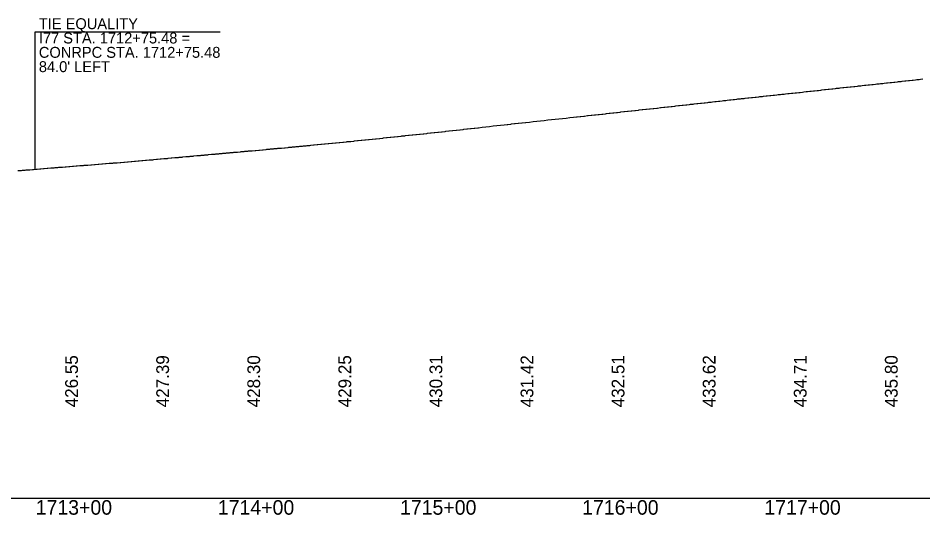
# Model space of a CAD drawing. Extents: x 2017200 to 2047700, y 854850 to 893350.
# Drawn here: x 2026266.1 to 2026762.9, y 859090.9 to 859363.8 of the extents above; entities that cross this region are included whole.
import ezdxf

# ---------------------------------------------------------------- set-up
doc = ezdxf.new("R2010")
doc.units = 0
for name, color, linetype in [('RD_DDB_Profile_EX', 7, 'Continuous'), ('RD_DDB_Profile_Lbl', 7, 'Continuous'), ('RD_DDB_StaTX', 7, 'Continuous'), ('RD_DDB_StripGrade', 7, 'Continuous'), ('RD_GPK_Profile_Cell', 7, 'Continuous')]:
    doc.layers.add(name, color=color, linetype=linetype)

msp = doc.modelspace()

# ---------------------------------------------------------------- linework, layer by layer
at = {"layer": 'RD_DDB_Profile_EX'}
msp.add_lwpolyline([(2026266, 859280.03), (2026266.52, 859280.08), (2026268, 859280.19), (2026268.53, 859280.23), (2026270, 859280.36), (2026270.53, 859280.4), (2026272, 859280.51), (2026272.54, 859280.56), (2026274.02, 859280.67), (2026274.56, 859280.72), (2026276.02, 859280.85), (2026276.55, 859280.89), (2026278.02, 859281.01), (2026278.55, 859281.05), (2026280.02, 859281.16), (2026280.54, 859281.21), (2026282.02, 859281.33), (2026282.54, 859281.37), (2026284.04, 859281.5), (2026284.55, 859281.54), (2026286.04, 859281.65), (2026286.54, 859281.69), (2026288.04, 859281.81), (2026288.54, 859281.85), (2026290.04, 859281.97), (2026290.53, 859282.01), (2026292.04, 859282.14), (2026292.52, 859282.17), (2026294.06, 859282.28), (2026294.54, 859282.31), (2026296.07, 859282.42), (2026296.52, 859282.46), (2026298.07, 859282.61), (2026298.51, 859282.64), (2026300.07, 859282.78), (2026300.49, 859282.81), (2026302.07, 859282.92), (2026302.47, 859282.95), (2026304.1, 859283.09), (2026304.48, 859283.12), (2026306.1, 859283.26), (2026306.49, 859283.29), (2026308.1, 859283.41), (2026308.5, 859283.44), (2026310.1, 859283.57), (2026310.51, 859283.6), (2026312.09, 859283.72), (2026312.51, 859283.76), (2026314.11, 859283.89), (2026314.54, 859283.93), (2026316.12, 859284.06), (2026316.54, 859284.08), (2026318.12, 859284.2), (2026318.53, 859284.23), (2026320.12, 859284.37), (2026320.53, 859284.41), (2026322.12, 859284.53), (2026322.52, 859284.57), (2026324.14, 859284.68), (2026324.54, 859284.71), (2026326.14, 859284.85), (2026326.54, 859284.89), (2026328.14, 859285.03), (2026328.54, 859285.06), (2026330.14, 859285.19), (2026330.54, 859285.23), (2026332.14, 859285.36), (2026332.54, 859285.4), (2026334.16, 859285.55), (2026334.57, 859285.58), (2026336.16, 859285.72), (2026336.57, 859285.76), (2026338.16, 859285.9), (2026338.58, 859285.93), (2026340.16, 859286.05), (2026340.58, 859286.09), (2026342.16, 859286.25), (2026342.59, 859286.29), (2026344.18, 859286.44), (2026344.62, 859286.48), (2026346.18, 859286.61), (2026346.6, 859286.65), (2026348.18, 859286.78), (2026348.59, 859286.81), (2026350.19, 859286.99), (2026350.57, 859287.02), (2026352.19, 859287.16), (2026352.56, 859287.19), (2026354.22, 859287.34), (2026354.56, 859287.37), (2026356.21, 859287.51), (2026356.57, 859287.54), (2026358.21, 859287.71), (2026358.58, 859287.75), (2026360.21, 859287.88), (2026360.59, 859287.92), (2026362.21, 859288.07), (2026362.59, 859288.1), (2026364.23, 859288.29), (2026364.62, 859288.32), (2026366.23, 859288.43), (2026366.62, 859288.47), (2026368.23, 859288.61), (2026368.61, 859288.64), (2026370.23, 859288.78), (2026370.61, 859288.82), (2026372.23, 859288.99), (2026372.6, 859289.02), (2026374.26, 859289.15), (2026374.62, 859289.18), (2026376.26, 859289.33), (2026376.62, 859289.36), (2026378.26, 859289.51), (2026378.62, 859289.55), (2026380.26, 859289.71), (2026380.62, 859289.73), (2026382.26, 859289.88), (2026382.62, 859289.91), (2026384.28, 859290.06), (2026384.64, 859290.09), (2026386.28, 859290.23), (2026386.64, 859290.27), (2026388.28, 859290.45), (2026388.63, 859290.47), (2026390.28, 859290.61), (2026390.63, 859290.64), (2026392.29, 859290.79), (2026392.63, 859290.83), (2026394.31, 859290.96), (2026394.65, 859291), (2026396.31, 859291.15), (2026396.64, 859291.18), (2026398.31, 859291.33), (2026398.64, 859291.36), (2026400.31, 859291.51), (2026400.64, 859291.55), (2026402.31, 859291.71), (2026402.63, 859291.74), (2026404.34, 859291.89), (2026404.65, 859291.92), (2026406.33, 859292.08), (2026406.66, 859292.11), (2026408.33, 859292.26), (2026408.68, 859292.3), (2026410.33, 859292.42), (2026410.69, 859292.45), (2026412.32, 859292.62), (2026412.7, 859292.65), (2026414.34, 859292.82), (2026414.73, 859292.85), (2026416.34, 859292.99), (2026416.73, 859293.03), (2026418.34, 859293.16), (2026418.74, 859293.21), (2026420.34, 859293.37), (2026420.74, 859293.4), (2026422.34, 859293.56), (2026422.74, 859293.6), (2026424.36, 859293.74), (2026424.77, 859293.78), (2026426.36, 859293.92), (2026426.77, 859293.96), (2026428.36, 859294.14), (2026428.77, 859294.18), (2026430.36, 859294.34), (2026430.77, 859294.37), (2026432.36, 859294.5), (2026432.77, 859294.54), (2026434.38, 859294.7), (2026434.79, 859294.75), (2026436.38, 859294.91), (2026436.79, 859294.95), (2026438.38, 859295.11), (2026438.79, 859295.14), (2026440.38, 859295.29), (2026440.78, 859295.33), (2026442.38, 859295.49), (2026442.78, 859295.53), (2026444.41, 859295.72), (2026444.8, 859295.76), (2026446.41, 859295.92), (2026446.79, 859295.95), (2026448.41, 859296.1), (2026448.78, 859296.13), (2026450.41, 859296.3), (2026450.78, 859296.34), (2026452.42, 859296.51), (2026452.77, 859296.55), (2026454.44, 859296.72), (2026454.79, 859296.76), (2026456.44, 859296.9), (2026456.79, 859296.94), (2026458.44, 859297.09), (2026458.79, 859297.13), (2026460.44, 859297.33), (2026460.79, 859297.37), (2026462.44, 859297.53), (2026462.79, 859297.57), (2026464.47, 859297.71), (2026464.81, 859297.75), (2026466.46, 859297.95), (2026466.81, 859297.99), (2026468.46, 859298.15), (2026468.82, 859298.19), (2026470.46, 859298.36), (2026470.82, 859298.4), (2026472.46, 859298.56), (2026472.83, 859298.6), (2026474.48, 859298.79), (2026474.85, 859298.83), (2026476.48, 859299.03), (2026476.86, 859299.07), (2026478.47, 859299.23), (2026478.86, 859299.27), (2026480.47, 859299.43), (2026480.86, 859299.48), (2026482.47, 859299.65), (2026482.86, 859299.69), (2026484.49, 859299.89), (2026484.89, 859299.94), (2026486.49, 859300.09), (2026486.89, 859300.12), (2026488.49, 859300.29), (2026488.88, 859300.33), (2026490.49, 859300.51), (2026490.88, 859300.56), (2026492.5, 859300.74), (2026492.88, 859300.78), (2026494.52, 859300.96), (2026494.9, 859300.99), (2026496.52, 859301.16), (2026496.89, 859301.2), (2026498.53, 859301.39), (2026498.89, 859301.43), (2026500.53, 859301.62), (2026500.88, 859301.66), (2026502.53, 859301.84), (2026502.87, 859301.87), (2026504.56, 859302.06), (2026504.89, 859302.09), (2026506.56, 859302.27), (2026506.89, 859302.31), (2026508.56, 859302.48), (2026508.89, 859302.52), (2026510.56, 859302.7), (2026510.89, 859302.73), (2026512.56, 859302.92), (2026512.89, 859302.95), (2026514.58, 859303.15), (2026514.91, 859303.19), (2026516.58, 859303.37), (2026516.91, 859303.41), (2026518.59, 859303.6), (2026518.9, 859303.63), (2026520.89, 859303.86), (2026522.88, 859304.07), (2026524.9, 859304.3), (2026526.9, 859304.56), (2026528.9, 859304.77), (2026530.91, 859305), (2026532.91, 859305.23), (2026534.64, 859305.43), (2026534.94, 859305.47), (2026536.64, 859305.64), (2026536.94, 859305.67), (2026538.64, 859305.85), (2026538.94, 859305.89), (2026540.64, 859306.07), (2026540.94, 859306.11), (2026542.64, 859306.29), (2026542.94, 859306.32), (2026544.66, 859306.49), (2026544.96, 859306.53), (2026546.96, 859306.75), (2026548.96, 859306.99), (2026550.95, 859307.19), (2026552.95, 859307.42), (2026554.97, 859307.63), (2026556.97, 859307.88), (2026558.96, 859308.07), (2026560.96, 859308.29), (2026562.96, 859308.5), (2026564.98, 859308.75), (2026566.99, 859308.94), (2026569, 859309.16), (2026571, 859309.38), (2026572.7, 859309.57), (2026573.01, 859309.61), (2026574.72, 859309.77), (2026575.04, 859309.8), (2026576.7, 859309.97), (2026577.06, 859310.02), (2026578.69, 859310.24), (2026579.08, 859310.28), (2026580.67, 859310.42), (2026581.09, 859310.46), (2026582.66, 859310.63), (2026583.11, 859310.67), (2026584.66, 859310.83), (2026585.14, 859310.9), (2026586.67, 859311.09), (2026587.13, 859311.13), (2026588.68, 859311.31), (2026589.12, 859311.36), (2026590.69, 859311.52), (2026591.12, 859311.56), (2026592.7, 859311.75), (2026593.11, 859311.8), (2026594.73, 859312), (2026595.12, 859312.05), (2026596.72, 859312.21), (2026597.12, 859312.26), (2026598.72, 859312.43), (2026599.13, 859312.47), (2026600.71, 859312.64), (2026601.13, 859312.69), (2026602.71, 859312.88), (2026603.14, 859312.94), (2026604.72, 859313.11), (2026605.17, 859313.16), (2026606.72, 859313.32), (2026607.17, 859313.36), (2026608.72, 859313.53), (2026609.17, 859313.59), (2026610.71, 859313.79), (2026611.17, 859313.84), (2026612.71, 859313.98), (2026613.18, 859314.03), (2026614.73, 859314.19), (2026615.2, 859314.23), (2026616.72, 859314.38), (2026617.21, 859314.44), (2026618.72, 859314.63), (2026619.21, 859314.7), (2026620.71, 859314.85), (2026621.22, 859314.9), (2026622.7, 859315.05), (2026623.22, 859315.1), (2026624.72, 859315.28), (2026625.25, 859315.34), (2026626.72, 859315.5), (2026627.25, 859315.57), (2026628.72, 859315.73), (2026629.25, 859315.78), (2026630.72, 859315.94), (2026631.25, 859315.99), (2026632.72, 859316.18), (2026633.25, 859316.24), (2026634.74, 859316.4), (2026635.27, 859316.47), (2026636.73, 859316.63), (2026637.27, 859316.69), (2026638.72, 859316.85), (2026639.28, 859316.91), (2026640.71, 859317.06), (2026641.29, 859317.13), (2026642.7, 859317.29), (2026643.3, 859317.36), (2026644.71, 859317.51), (2026645.33, 859317.58), (2026646.71, 859317.73), (2026647.33, 859317.8), (2026648.71, 859317.96), (2026649.32, 859318.03), (2026650.71, 859318.19), (2026651.32, 859318.26), (2026652.72, 859318.42), (2026653.32, 859318.49), (2026654.74, 859318.65), (2026655.34, 859318.71), (2026656.73, 859318.88), (2026657.34, 859318.94), (2026658.73, 859319.09), (2026659.34, 859319.17), (2026660.73, 859319.33), (2026661.34, 859319.4), (2026662.72, 859319.55), (2026663.35, 859319.6), (2026664.74, 859319.75), (2026665.37, 859319.82), (2026666.73, 859319.97), (2026667.37, 859320.05), (2026668.73, 859320.21), (2026669.37, 859320.28), (2026670.73, 859320.41), (2026671.38, 859320.47), (2026672.72, 859320.62), (2026673.38, 859320.68), (2026674.74, 859320.82), (2026675.4, 859320.9), (2026676.74, 859321.06), (2026677.4, 859321.13), (2026678.74, 859321.26), (2026679.4, 859321.33), (2026680.74, 859321.47), (2026681.4, 859321.55), (2026682.74, 859321.69), (2026683.4, 859321.77), (2026684.75, 859321.9), (2026685.42, 859321.96), (2026686.76, 859322.1), (2026687.42, 859322.17), (2026688.76, 859322.32), (2026689.42, 859322.4), (2026690.76, 859322.54), (2026691.41, 859322.62), (2026692.76, 859322.75), (2026693.41, 859322.82), (2026694.79, 859322.94), (2026695.43, 859323.01), (2026696.79, 859323.18), (2026697.43, 859323.24), (2026698.79, 859323.42), (2026699.43, 859323.5), (2026700.79, 859323.63), (2026701.43, 859323.71), (2026702.79, 859323.85), (2026703.43, 859323.92), (2026704.81, 859324.07), (2026705.45, 859324.14), (2026706.81, 859324.32), (2026707.44, 859324.4), (2026708.81, 859324.53), (2026709.44, 859324.6), (2026710.81, 859324.75), (2026711.44, 859324.81), (2026712.82, 859324.96), (2026713.44, 859325.03), (2026714.84, 859325.21), (2026715.46, 859325.27), (2026716.84, 859325.41), (2026717.46, 859325.47), (2026718.84, 859325.63), (2026719.45, 859325.7), (2026720.84, 859325.84), (2026721.45, 859325.9), (2026722.85, 859326.08), (2026723.45, 859326.15), (2026724.87, 859326.28), (2026725.47, 859326.34), (2026726.86, 859326.48), (2026727.47, 859326.55), (2026728.86, 859326.71), (2026729.47, 859326.78), (2026730.86, 859326.94), (2026731.48, 859327.01), (2026732.86, 859327.13), (2026733.48, 859327.2), (2026734.87, 859327.33), (2026735.5, 859327.4), (2026736.87, 859327.57), (2026737.5, 859327.65), (2026738.86, 859327.79), (2026739.5, 859327.85), (2026740.86, 859327.99), (2026741.5, 859328.05), (2026742.86, 859328.2), (2026743.51, 859328.28), (2026744.87, 859328.43), (2026745.53, 859328.49), (2026746.87, 859328.64), (2026747.53, 859328.71), (2026748.86, 859328.86), (2026749.53, 859328.93), (2026750.86, 859329.07), (2026751.53, 859329.15), (2026752.85, 859329.29), (2026753.53, 859329.36), (2026754.87, 859329.52), (2026755.55, 859329.59), (2026756.87, 859329.74), (2026757.55, 859329.81), (2026758.87, 859329.95), (2026759.55, 859330.02), (2026760.88, 859330.17), (2026761.55, 859330.25), (2026762.88, 859330.4)], dxfattribs=at)
at = {"layer": 'RD_DDB_Profile_Lbl'}
msp.add_lwpolyline([(2026275.48, 859280.8), (2026275.48, 859356.26), (2026377.04, 859356.26)], dxfattribs=at)
at = {"layer": 'RD_GPK_Profile_Cell'}
msp.add_line((2020500, 859100), (2047700, 859100), dxfattribs=at)

# ---------------------------------------------------------------- texts
at = {"layer": 'RD_DDB_Profile_Lbl'}
for s, p in [('TIE EQUALITY', (2026277.54, 859357.75)), ('I77 STA. 1712+75.48 =', (2026277.54, 859349.89)), ('CONRPC STA. 1712+75.48', (2026277.54, 859342.02)), ("84.0' LEFT", (2026277.54, 859334.15))]:
    msp.add_text(s, height=6, dxfattribs=at).set_placement(p)
at = {"layer": 'RD_DDB_StaTX'}
for s, p in [('1713+00', (2026275.8, 859091)), ('1714+00', (2026375.8, 859091)), ('1715+00', (2026475.8, 859091)), ('1716+00', (2026575.8, 859091)), ('1717+00', (2026675.8, 859091))]:
    msp.add_text(s, height=8, dxfattribs=at).set_placement(p)
at = {"layer": 'RD_DDB_StripGrade'}
for s, p in [('426.55', (2026299, 859150)), ('427.39', (2026349, 859150)), ('428.30', (2026399, 859150)), ('429.25', (2026449, 859150)), ('430.31', (2026499, 859150)), ('431.42', (2026549, 859150)), ('432.51', (2026599, 859150)), ('433.62', (2026649, 859150)), ('434.71', (2026699, 859150)), ('435.80', (2026749, 859150))]:
    msp.add_text(s, height=7, rotation=90, dxfattribs=at).set_placement(p)

doc.saveas('drawing.dxf')
